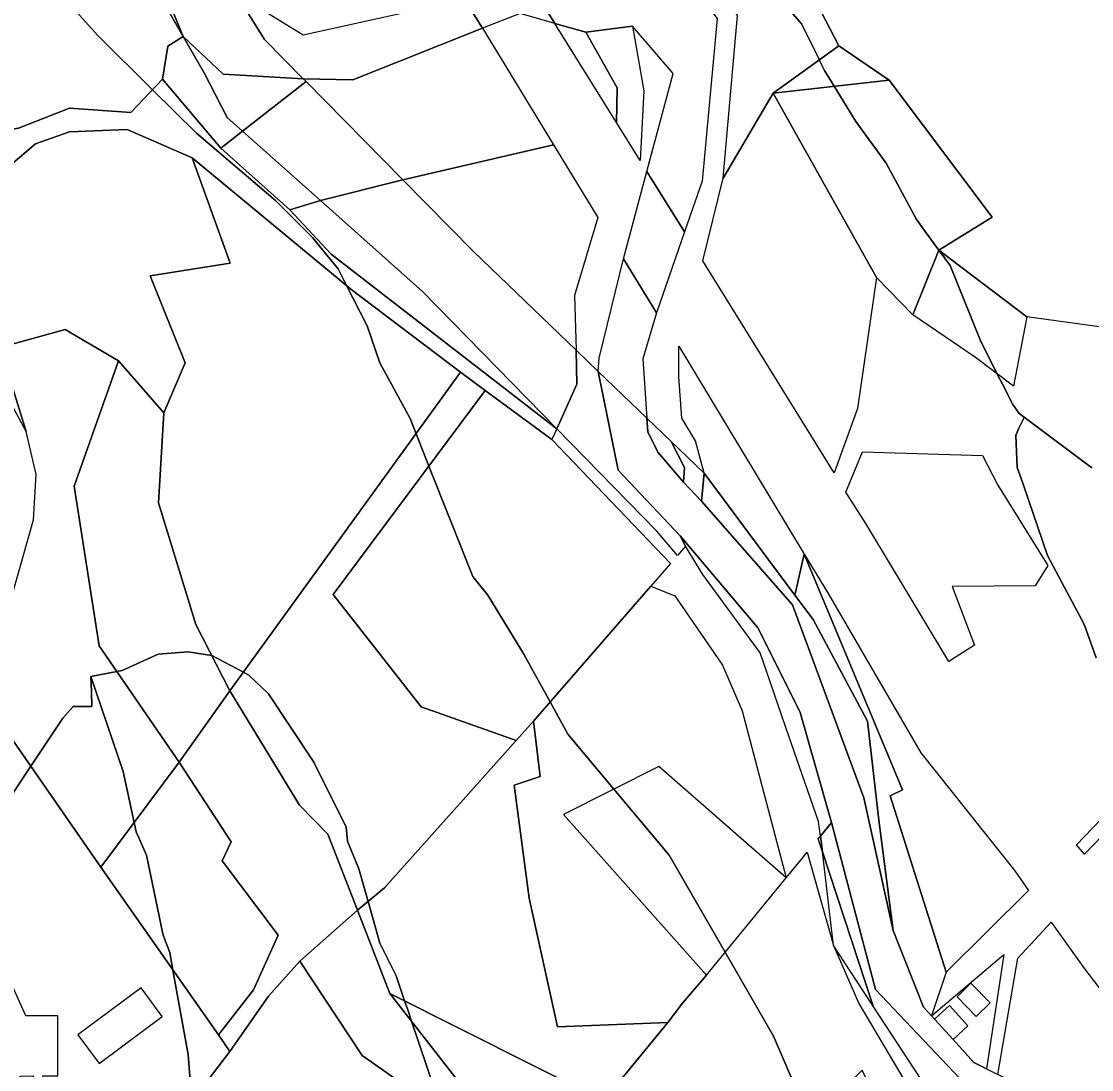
# Model space of a CAD drawing. Extents: x -477304 to -465429, y -1159113 to -1149210.
# Drawn here: x -470353 to -470157.2, y -1155299.5 to -1155107.6 of the extents above; entities that cross this region are included whole.
import ezdxf

# ---------------------------------------------------------------- set-up
doc = ezdxf.new("R2010")
doc.units = 0
for name, color, linetype in [('BPEJ_s', 7, 'Continuous'), ('orna_s', 7, 'Continuous'), ('PUPFL_s', 7, 'Continuous'), ('trav_porost_s', 7, 'Continuous'), ('voda_s', 7, 'Continuous')]:
    doc.layers.add(name, color=color, linetype=linetype)

msp = doc.modelspace()

# ---------------------------------------------------------------- linework, layer by layer
at = {"layer": 'BPEJ_s'}
for points in [[(-470224.1, -1155091.94), (-470210.29, -1155108.09), (-470207, -1155114.68), (-470206.89, -1155114.89), (-470206.04, -1155116.59), (-470204.27, -1155119.48), (-470200.31, -1155125.94), (-470194.78, -1155133.59), (-470192.71, -1155137.42), (-470189.26, -1155143.79), (-470187.61, -1155146.06), (-470185.13, -1155149.47), (-470183.09, -1155152.29), (-470177.57, -1155165.89), (-470174.43, -1155172.17), (-470173.49, -1155174.04), (-470171.62, -1155177.78), (-470170.41, -1155179.4), (-470169.69, -1155179.94), (-470169.51, -1155180.07), (-470169.59, -1155180.24), (-470170.4, -1155181.86), (-470171.07, -1155183.36), (-470170.77, -1155189.26), (-470170.08, -1155191.28), (-470169.64, -1155192.55), (-470165.25, -1155205.41), (-470162.2, -1155211.12), (-470159.4, -1155216.37), (-470158.45, -1155218.16), (-470157.3, -1155221.36), (-470156.32, -1155224.1)], [(-470157.11, -1155189.37), (-470169.51, -1155180.07), (-470169.69, -1155179.94), (-470170.41, -1155179.4), (-470171.62, -1155177.78), (-470173.49, -1155174.04), (-470174.43, -1155172.17), (-470177.57, -1155165.89), (-470183.09, -1155152.29), (-470185.13, -1155149.47), (-470187.61, -1155146.06), (-470189.26, -1155143.79), (-470192.71, -1155137.42), (-470194.78, -1155133.59), (-470200.31, -1155125.94), (-470204.27, -1155119.48), (-470206.04, -1155116.59), (-470206.89, -1155114.89), (-470207, -1155114.68), (-470210.29, -1155108.09), (-470224.1, -1155091.94)], [(-470209.87, -1155306.12), (-470215.39, -1155293.37), (-470224.24, -1155278.04), (-470234.51, -1155260.23), (-470244.6, -1155248.17), (-470253, -1155238.13), (-470256.27, -1155232.2), (-470259.05, -1155227.14), (-470261.07, -1155223.47), (-470267.66, -1155212.63), (-470270.42, -1155209.23), (-470278.45, -1155189.02), (-470280.8, -1155183.1), (-470281.9, -1155180.33), (-470287.42, -1155170.13), (-470289.76, -1155163.34), (-470293.51, -1155155.99), (-470295.07, -1155152.92), (-470297.09, -1155150.45), (-470299.75, -1155147.19), (-470306.55, -1155140.39), (-470313.08, -1155134.82), (-470320.99, -1155128.06), (-470329.03, -1155120.12), (-470339.05, -1155110.22), (-470352.01, -1155095.77)], [(-470352.01, -1155095.77), (-470339.05, -1155110.22), (-470329.03, -1155120.12), (-470320.99, -1155128.06), (-470313.08, -1155134.82), (-470306.55, -1155140.39), (-470299.75, -1155147.19), (-470297.09, -1155150.45), (-470295.07, -1155152.92), (-470293.51, -1155155.99), (-470289.76, -1155163.34), (-470287.42, -1155170.13), (-470281.9, -1155180.33), (-470280.8, -1155183.1), (-470278.45, -1155189.02), (-470270.42, -1155209.23), (-470267.66, -1155212.63), (-470261.07, -1155223.47), (-470259.05, -1155227.14), (-470256.27, -1155232.2), (-470253, -1155238.13), (-470244.6, -1155248.17), (-470234.51, -1155260.23), (-470224.24, -1155278.04), (-470215.39, -1155293.37), (-470209.87, -1155306.12)], [(-470156.32, -1155224.1), (-470157.3, -1155221.36), (-470158.45, -1155218.16), (-470159.4, -1155216.37), (-470162.2, -1155211.12), (-470165.25, -1155205.41), (-470169.64, -1155192.55), (-470170.08, -1155191.28), (-470170.77, -1155189.26), (-470171.07, -1155183.36), (-470170.4, -1155181.86), (-470169.59, -1155180.24), (-470169.51, -1155180.07), (-470157.11, -1155189.37)], [(-470277.48, -1155302.9), (-470281.62, -1155290.66), (-470282.32, -1155288.59), (-470282.89, -1155286.93), (-470284.45, -1155282.32), (-470287.42, -1155276.37), (-470289.57, -1155268.73), (-470291.25, -1155262.78), (-470292.69, -1155259.33), (-470293.37, -1155257.68), (-470293.58, -1155255.13), (-470299.53, -1155243.23), (-470307.82, -1155230.69), (-470311.43, -1155227.29), (-470312.4, -1155226.78), (-470318.18, -1155223.71), (-470318.23, -1155223.68), (-470322.48, -1155223.04), (-470328.01, -1155223.47), (-470334.59, -1155226.44), (-470335.56, -1155226.63), (-470340.29, -1155227.54), (-470340.21, -1155230.27), (-470340.12, -1155233.03), (-470343.52, -1155233.03), (-470345.43, -1155235.15), (-470351.32, -1155243.99), (-470357.33, -1155253)], [(-470321.95, -1155303.81), (-470322.48, -1155296.77), (-470325.3, -1155281.29), (-470325.88, -1155278.07), (-470326.71, -1155275.87), (-470327.16, -1155274.67), (-470330.13, -1155260.23), (-470332.04, -1155255.98), (-470332.4, -1155254.28), (-470334.38, -1155244.93), (-470340.29, -1155227.54), (-470335.56, -1155226.63), (-470334.59, -1155226.44), (-470328.01, -1155223.47), (-470322.48, -1155223.04), (-470318.23, -1155223.68), (-470318.18, -1155223.71), (-470312.4, -1155226.78), (-470311.43, -1155227.29), (-470307.82, -1155230.69), (-470299.53, -1155243.23), (-470293.58, -1155255.13), (-470293.37, -1155257.68), (-470292.69, -1155259.33), (-470291.25, -1155262.78), (-470289.57, -1155268.73), (-470287.42, -1155276.37), (-470284.45, -1155282.32), (-470282.89, -1155286.93), (-470282.32, -1155288.59), (-470281.62, -1155290.66), (-470277.48, -1155302.9)], [(-470357.33, -1155253), (-470351.32, -1155243.99), (-470345.43, -1155235.15), (-470343.52, -1155233.03), (-470340.12, -1155233.03), (-470340.21, -1155230.27), (-470340.29, -1155227.54), (-470334.38, -1155244.93), (-470332.4, -1155254.28), (-470332.04, -1155255.98), (-470330.13, -1155260.23), (-470327.16, -1155274.67), (-470326.71, -1155275.87), (-470325.88, -1155278.07), (-470325.3, -1155281.29), (-470322.48, -1155296.77), (-470321.95, -1155303.81)]]:
    msp.add_lwpolyline(points, dxfattribs=at)
at = {"layer": 'orna_s'}
for points in [[(-470209.75, -1155205.16), (-470191.81, -1155248.31), (-470194.03, -1155249.37), (-470183.8, -1155281.68), (-470186.47, -1155289.69), (-470187.94, -1155288.07), (-470193.48, -1155274.05), (-470196.09, -1155253.86), (-470198.21, -1155235.73), (-470208.16, -1155217.1), (-470211.48, -1155212.63)], [(-470188.42, -1155241.55), (-470171.24, -1155263.13), (-470168.7, -1155266.72), (-470183.8, -1155281.68), (-470194.03, -1155249.37), (-470191.81, -1155248.31), (-470209.75, -1155205.16), (-470205.39, -1155212.37)], [(-470209.23, -1155259.71), (-470204.44, -1155276.81), (-470199.79, -1155287.39), (-470181.52, -1155318.23), (-470183.47, -1155318.86), (-470184.38, -1155319.65), (-470185.28, -1155320.44), (-470195.8, -1155306.54), (-470199.15, -1155299.63), (-470204.37, -1155304.68), (-470210.66, -1155310.86), (-470220.17, -1155319.97), (-470246.48, -1155305.2), (-470234.74, -1155290.86), (-470232.02, -1155287.37), (-470227.67, -1155282.23), (-470213.08, -1155264.41), (-470210.16, -1155260.85)]]:
    msp.add_lwpolyline(points, close=True, dxfattribs=at)
at = {"layer": 'PUPFL_s'}
msp.add_lwpolyline([(-470138.09, -1155165.98), (-470169.02, -1155161.71), (-470185.15, -1155149.47), (-470175.37, -1155143.47), (-470194.25, -1155118.35), (-470203.43, -1155112.12), (-470214.91, -1155089.95), (-470224.35, -1155079.86), (-470247.26, -1155039.76), (-470251.76, -1155022.07), (-470246.27, -1155013.19), (-470222.29, -1155010.61), (-470209.63, -1155029.56), (-470173.09, -1155018.93), (-470176.14, -1155007.12), (-470162.89, -1154995.96), (-470141.54, -1155024.57)], dxfattribs=at)
for points in [[(-470247.26, -1155039.76), (-470224.35, -1155079.86), (-470214.91, -1155089.95), (-470203.43, -1155112.12), (-470215.44, -1155120.75), (-470224.59, -1155136.31), (-470221.95, -1155106.57), (-470230.54, -1155093.69), (-470255.67, -1155070.09), (-470262.88, -1155059.57), (-470265.74, -1155040.91), (-470257.7, -1155030.07), (-470251.76, -1155022.07)], [(-470194.25, -1155118.35), (-470215.44, -1155120.75), (-470203.43, -1155112.12)], [(-470175.37, -1155143.47), (-470185.15, -1155149.47), (-470189.91, -1155161.31), (-470196.57, -1155154.5), (-470215.44, -1155120.75), (-470194.25, -1155118.35)], [(-470185.15, -1155149.47), (-470169.02, -1155161.71), (-470171.45, -1155174.41), (-470178.44, -1155169.16), (-470189.91, -1155161.31)], [(-470290.69, -1155296.95), (-470302.09, -1155279.65), (-470291.51, -1155270.34), (-470285.57, -1155285.58), (-470272.2, -1155302.79), (-470282.06, -1155302.99)], [(-470255.39, -1155315.17), (-470273.51, -1155306.9), (-470282.06, -1155302.99), (-470272.2, -1155302.79), (-470285.57, -1155285.58), (-470246.48, -1155305.2)]]:
    msp.add_lwpolyline(points, close=True, dxfattribs=at)
at = {"layer": 'trav_porost_s'}
for points in [[(-470353.55, -1155127.14), (-470362.55, -1155128.64), (-470365.76, -1155126.11), (-470366, -1155112.47), (-470360.66, -1155107.25), (-470355.2, -1155100.41), (-470357.55, -1155095.35), (-470349.03, -1155083.5), (-470337.86, -1155080.46), (-470336.03, -1155086.12), (-470334.25, -1155091.39), (-470323.39, -1155110.39), (-470326.24, -1155112.14), (-470327.22, -1155118.22), (-470333, -1155124.27), (-470344.22, -1155123.48)], [(-470268.67, -1155108.87), (-470255.63, -1155130.24), (-470283.21, -1155136.64), (-470300.93, -1155118.65), (-470301.44, -1155118.13), (-470292.37, -1155118.3)], [(-470244.15, -1155126.11), (-470255.42, -1155107.99), (-470249.75, -1155109.6), (-470244.02, -1155119.79)], [(-470241.22, -1155108.5), (-470239.12, -1155120.31), (-470239.79, -1155133.11), (-470244.15, -1155126.11), (-470244.02, -1155119.79), (-470249.75, -1155109.6)], [(-470326.24, -1155112.14), (-470323.39, -1155110.39), (-470319.53, -1155117.15), (-470315.36, -1155125.2), (-470312.56, -1155127.7), (-470316.54, -1155130.8), (-470327.22, -1155118.22)], [(-470316.54, -1155130.8), (-470303.9, -1155142.09), (-470296.36, -1155150.25), (-470255.06, -1155182.22), (-470255.95, -1155184.17), (-470268.16, -1155175.18), (-470272.67, -1155171.86), (-470292.71, -1155156.65), (-470321.76, -1155132.57), (-470333.65, -1155127.43), (-470344.22, -1155127.83), (-470350.42, -1155130.04), (-470362.06, -1155139.88), (-470365.76, -1155126.11), (-470362.55, -1155128.64), (-470353.55, -1155127.14), (-470344.22, -1155123.48), (-470333, -1155124.27), (-470327.22, -1155118.22)], [(-470200.04, -1155178.48), (-470204.29, -1155190.28), (-470228.34, -1155151.45), (-470224.59, -1155136.31), (-470215.44, -1155120.75), (-470196.57, -1155154.5)], [(-470333.65, -1155127.43), (-470321.76, -1155132.57), (-470314.82, -1155151.88), (-470329.48, -1155154.22), (-470323.03, -1155170.13), (-470326.93, -1155179.25), (-470335.27, -1155169.76), (-470345.01, -1155164.05), (-470356.96, -1155167.34), (-470352.16, -1155182.67), (-470360.05, -1155168.03), (-470362.43, -1155158.54), (-470362.06, -1155139.88), (-470350.42, -1155130.04), (-470344.22, -1155127.83)], [(-470298.31, -1155140.42), (-470303.9, -1155142.09), (-470316.54, -1155130.8), (-470312.56, -1155127.7)], [(-470255.63, -1155130.24), (-470247.52, -1155143.51), (-470251.8, -1155157.79), (-470251.52, -1155167.79), (-470270.28, -1155149.77), (-470283.21, -1155136.64)], [(-470323.03, -1155170.13), (-470329.48, -1155154.22), (-470314.82, -1155151.88), (-470321.76, -1155132.57), (-470292.71, -1155156.65), (-470272.67, -1155171.86), (-470314.85, -1155230.16), (-470321.1, -1155218.05), (-470327.96, -1155195.73), (-470326.93, -1155179.25)], [(-470298.31, -1155140.42), (-470279.64, -1155157.08), (-470255.06, -1155182.22), (-470296.36, -1155150.25), (-470303.9, -1155142.09)], [(-470355.74, -1155216.29), (-470350.8, -1155198.89), (-470350.29, -1155190.58), (-470352.16, -1155182.67), (-470356.96, -1155167.34), (-470345.01, -1155164.05), (-470335.27, -1155169.76), (-470343.38, -1155192.69), (-470338.78, -1155221.95), (-470324.16, -1155243.2), (-470338.51, -1155262.48), (-470354.92, -1155238.79)], [(-470228.07, -1155190.31), (-470229.66, -1155184.43), (-470232.16, -1155180.24), (-470232.74, -1155172.68), (-470232.74, -1155167.09), (-470209.75, -1155205.16), (-470211.48, -1155212.63)], [(-470338.78, -1155221.95), (-470343.38, -1155192.69), (-470335.27, -1155169.76), (-470326.93, -1155179.25), (-470327.96, -1155195.73), (-470321.1, -1155218.05), (-470314.85, -1155230.16), (-470324.16, -1155243.2)], [(-470268.16, -1155175.18), (-470295.94, -1155212.55), (-470279.86, -1155233.08), (-470262.49, -1155239.26), (-470286.57, -1155266.23), (-470291.51, -1155270.34), (-470296.95, -1155256.44), (-470302.12, -1155251.09), (-470314.85, -1155230.16), (-470272.67, -1155171.86)], [(-470268.16, -1155175.18), (-470255.95, -1155184.17), (-470234.24, -1155206.86), (-470237.85, -1155211.02), (-470259.31, -1155235.7), (-470262.49, -1155239.26), (-470279.86, -1155233.08), (-470295.94, -1155212.55)], [(-470202.18, -1155193.82), (-470199.11, -1155186.43), (-470177.17, -1155187.09), (-470174.36, -1155192.51), (-470165.17, -1155207.24), (-470167.52, -1155210.93), (-470182.69, -1155211.08), (-470178.62, -1155221.78), (-470183.31, -1155224.83), (-470198.48, -1155199.56)], [(-470234.74, -1155290.86), (-470254.94, -1155291.69), (-470260.12, -1155268.12), (-470262.87, -1155247.42), (-470258.11, -1155245.86), (-470259.31, -1155235.7), (-470237.85, -1155211.02), (-470233.47, -1155212.8), (-470224.72, -1155225.45), (-470221.14, -1155233.82), (-470213.08, -1155264.41), (-470236.38, -1155244.01), (-470253.79, -1155252.81), (-470227.67, -1155282.23), (-470232.02, -1155287.37)], [(-470314.85, -1155230.16), (-470302.12, -1155251.09), (-470296.95, -1155256.44), (-470291.51, -1155270.34), (-470302.09, -1155279.65), (-470307.81, -1155286.08), (-470314.85, -1155296.19), (-470316.98, -1155293.13), (-470310.53, -1155284.89), (-470306.01, -1155274.91), (-470316.26, -1155261.29), (-470314.63, -1155257.79), (-470324.16, -1155243.2)], [(-470259.31, -1155235.7), (-470258.11, -1155245.86), (-470262.87, -1155247.42), (-470260.12, -1155268.12), (-470254.94, -1155291.69), (-470234.74, -1155290.86), (-470246.48, -1155305.2), (-470285.57, -1155285.58), (-470291.51, -1155270.34), (-470286.57, -1155266.23), (-470262.49, -1155239.26)], [(-470338.51, -1155262.48), (-470316.98, -1155293.13), (-470314.85, -1155296.19), (-470319.25, -1155301.91), (-470338, -1155315.06), (-470347.88, -1155318.95), (-470349.89, -1155308.02), (-470353.3, -1155308.65), (-470354.09, -1155303.85), (-470353.22, -1155303.89), (-470353.25, -1155300.69), (-470350.89, -1155300.68), (-470350.89, -1155301.76), (-470349.1, -1155301.76), (-470349.1, -1155300.68), (-470347.43, -1155300.67), (-470346.34, -1155300.67), (-470346.37, -1155289.65), (-470347.46, -1155289.65), (-470352.22, -1155289.67), (-470364.73, -1155261.95), (-470354.92, -1155238.79)], [(-470338.51, -1155262.48), (-470324.16, -1155243.2), (-470314.63, -1155257.79), (-470316.26, -1155261.29), (-470306.01, -1155274.91), (-470310.53, -1155284.89), (-470316.98, -1155293.13)], [(-470143.94, -1155244.99), (-470158.48, -1155260.1), (-470159.96, -1155258.37), (-470148.29, -1155246.23)], [(-470207.24, -1155257.29), (-470206.8, -1155256.75), (-470206.42, -1155259.64)], [(-470164.58, -1155272.53), (-470158.49, -1155281.08), (-470145.7, -1155297.69), (-470131.13, -1155316.56), (-470160.37, -1155307.44), (-470174.34, -1155300.43), (-470170.65, -1155279.1)], [(-470314.85, -1155296.19), (-470307.81, -1155286.08), (-470302.09, -1155279.65), (-470290.69, -1155296.95), (-470282.06, -1155302.99), (-470273.51, -1155306.9), (-470303.62, -1155337.32), (-470329.24, -1155359.76), (-470331.19, -1155362.53), (-470332.42, -1155364), (-470336.16, -1155358.81), (-470340.74, -1155352), (-470343.21, -1155349.56), (-470350.11, -1155344.58), (-470346.29, -1155341.12), (-470339.04, -1155335.15), (-470343.39, -1155330.03), (-470344.8, -1155331.13), (-470348.31, -1155325.97), (-470351.88, -1155320.83), (-470347.88, -1155318.95), (-470338, -1155315.06), (-470319.25, -1155301.91)], [(-470178.72, -1155298.23), (-470182.54, -1155294.02), (-470179.8, -1155291.52), (-470183.2, -1155287.76), (-470185.92, -1155290.29), (-470186.47, -1155289.69), (-470173.24, -1155278.43), (-470176.4, -1155299.39)], [(-470331.13, -1155284.57), (-470342.7, -1155293.17), (-470338.82, -1155298.39), (-470327.25, -1155289.79)], [(-470181.81, -1155286.2), (-470178.29, -1155289.8), (-470175.76, -1155287.31), (-470179.3, -1155283.71)]]:
    msp.add_lwpolyline(points, close=True, dxfattribs=at)
at = {"layer": 'voda_s'}
for points in [[(-470316.09, -1155117.28), (-470323.39, -1155110.39), (-470333.01, -1155087.15), (-470330.92, -1155080.72), (-470334.51, -1155071.66), (-470334.95, -1155067.34), (-470335.95, -1155054.19), (-470341.74, -1155036.11), (-470347.54, -1155025.26), (-470348.69, -1155023.11), (-470348.86, -1155020.98), (-470349.45, -1155013.57), (-470349.67, -1155010.81), (-470350.52, -1155005.43), (-470347.23, -1155008.64), (-470341.93, -1155016.03), (-470341.45, -1155019.55), (-470337.14, -1155031.61), (-470330.72, -1155052.01), (-470329.15, -1155077.79), (-470308.54, -1155110.91), (-470301.44, -1155118.13)], [(-470301.44, -1155110.09), (-470281.52, -1155105.69), (-470272.83, -1155102.06), (-470268.67, -1155108.87), (-470292.37, -1155118.3), (-470301.44, -1155118.13), (-470308.54, -1155110.91), (-470329.15, -1155077.79), (-470330.72, -1155052.01), (-470325.47, -1155079.33), (-470319.27, -1155089.17), (-470314.42, -1155096.4), (-470310.97, -1155104.25)], [(-470335.19, -1155079.75), (-470333.01, -1155087.15), (-470323.39, -1155110.39), (-470334.25, -1155091.39), (-470336.03, -1155086.12), (-470337.86, -1155080.46)], [(-470261.75, -1155106.19), (-470268.67, -1155108.87), (-470272.83, -1155102.06), (-470262.57, -1155096.5), (-470255.42, -1155107.99)], [(-470233.73, -1155117.15), (-470241.22, -1155108.5), (-470249.75, -1155109.6), (-470255.42, -1155107.99), (-470262.57, -1155096.5), (-470238.8, -1155098.1), (-470227.41, -1155104.87), (-470225.69, -1155107.12), (-470228.45, -1155136.86), (-470231.67, -1155146.17), (-470238.55, -1155135.1)], [(-470312.56, -1155127.7), (-470315.36, -1155125.2), (-470319.53, -1155117.15), (-470323.39, -1155110.39), (-470316.09, -1155117.28), (-470301.44, -1155118.13), (-470300.93, -1155118.65)], [(-470312.56, -1155127.7), (-470300.93, -1155118.65), (-470283.21, -1155136.64), (-470298.31, -1155140.42)], [(-470279.64, -1155157.08), (-470298.31, -1155140.42), (-470283.21, -1155136.64), (-470270.28, -1155149.77), (-470251.52, -1155167.79), (-470251.35, -1155174.06), (-470255.06, -1155182.22)], [(-470236.79, -1155160.95), (-470242.85, -1155151.09), (-470238.55, -1155135.1), (-470231.67, -1155146.17)], [(-470247.45, -1155171.7), (-470247.29, -1155169.28), (-470242.85, -1155151.09), (-470236.79, -1155160.95), (-470239.33, -1155169.42), (-470238.57, -1155180.23)], [(-470255.06, -1155182.22), (-470251.35, -1155174.06), (-470251.52, -1155167.79), (-470247.45, -1155171.7), (-470243.79, -1155189.8), (-470232.48, -1155201.82), (-470231.49, -1155203.71), (-470232.96, -1155205.4), (-470236.73, -1155200.96)], [(-470231.68, -1155189.28), (-470231.87, -1155191.96), (-470236.58, -1155186.47), (-470238.39, -1155182.77), (-470238.57, -1155180.23), (-470234.11, -1155184.51)], [(-470228.54, -1155195.44), (-470231.87, -1155191.96), (-470231.68, -1155189.28), (-470234.11, -1155184.51), (-470228.07, -1155190.31)], [(-470198.21, -1155235.73), (-470196.09, -1155253.86), (-470193.48, -1155274.05), (-470198.84, -1155249.77), (-470211.9, -1155214.42), (-470228.54, -1155195.44), (-470228.07, -1155190.31), (-470211.48, -1155212.63), (-470208.16, -1155217.1)], [(-470206.8, -1155256.75), (-470207.14, -1155254.09), (-470213.11, -1155236.88), (-470216.75, -1155226.39), (-470217.83, -1155223.22), (-470228.31, -1155208.88), (-470231.49, -1155203.71), (-470232.48, -1155201.82), (-470218.19, -1155218.7), (-470210.54, -1155234.12), (-470204.77, -1155254.29)], [(-470196.73, -1155284.87), (-470181.28, -1155301.13), (-470185.01, -1155306.45), (-470197.18, -1155287.88), (-470206.42, -1155259.64), (-470206.8, -1155256.75), (-470204.77, -1155254.29)], [(-470206.42, -1155259.64), (-470197.18, -1155287.88), (-470204.44, -1155276.81)]]:
    msp.add_lwpolyline(points, close=True, dxfattribs=at)
msp.add_lwpolyline([(-470181.28, -1155301.13), (-470196.73, -1155284.87), (-470204.77, -1155254.29), (-470210.54, -1155234.12), (-470218.19, -1155218.7), (-470232.48, -1155201.82), (-470243.79, -1155189.8), (-470247.45, -1155171.7), (-470238.57, -1155180.23), (-470238.39, -1155182.77), (-470236.58, -1155186.47), (-470231.87, -1155191.96), (-470228.54, -1155195.44), (-470211.9, -1155214.42), (-470198.84, -1155249.77), (-470193.48, -1155274.05), (-470187.94, -1155288.07), (-470186.47, -1155289.69), (-470185.92, -1155290.29), (-470182.54, -1155294.02), (-470178.72, -1155298.23), (-470176.4, -1155299.39), (-470174.34, -1155300.43)], dxfattribs=at)

doc.saveas('drawing.dxf')
